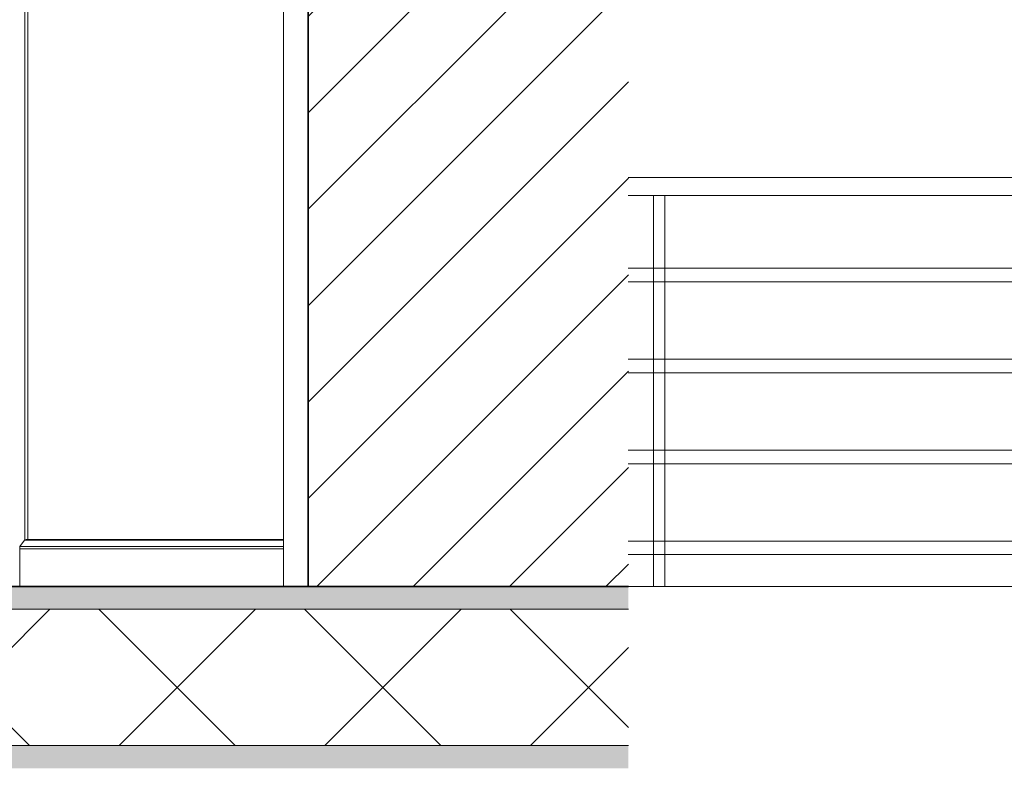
# Model space of a CAD drawing. Header units: inches. Extents: x 424 to 2043, y -237 to 445.
# Tile 685 of 965: x 855.88 to 858.05, y 224.3 to 225.94. Entities that reach past the tile are written whole.
import ezdxf

# ---------------------------------------------------------------- set-up
doc = ezdxf.new("R2010")
doc.units = ezdxf.units.IN
doc.header["$MEASUREMENT"] = 0
for name, color, linetype, lineweight in [('A-DOOR', 31, 'Continuous', 9), ('A-FLOR', 192, 'Continuous', 9), ('A-FLOR-HRAL', 11, 'Continuous', 9), ('A-FLOR-MCUT', 51, 'Continuous', 9), ('A-FLOR-PATT', 8, 'Continuous', 35), ('A-WALL', 113, 'Continuous', 9), ('A-WALL-PATT', 111, 'Continuous', 25)]:
    doc.layers.add(name, color=color, linetype=linetype, lineweight=lineweight)

# ---------------------------------------------------------------- blocks, each defined once
blk = doc.blocks.new('Railing - 25mm-V17-Section 1')
at = {"layer": 'A-FLOR-HRAL'}
for p, q in [((-111.9179, 6.46), (-111.9179, 5.6)), ((-111.906, 6.46), (-111.9179, 6.46)), ((-111.893, 6.46), (-111.906, 6.46)), ((-111.8929, 5.6), (-111.8929, 6.46))]:
    blk.add_line(p, q, dxfattribs=at)
blk = doc.blocks.new('Railing - Railing-201793-Section 1')
at = {"layer": 'A-FLOR-HRAL'}
for p, q in [((-109.717, 10.5), (-119.6678, 10.5)), ((-119.6678, 10.46), (-109.7931, 10.46)), ((-109.7931, 10.3), (-119.6678, 10.3)), ((-119.6678, 10.27), (-109.7931, 10.27)), ((-109.7931, 10.1), (-119.6678, 10.1)), ((-119.6678, 10.07), (-109.7931, 10.07)), ((-109.7931, 9.9), (-119.6678, 9.9)), ((-119.6678, 9.87), (-109.7931, 9.87)), ((-109.7931, 9.7), (-119.6678, 9.7)), ((-119.6678, 9.67), (-109.7931, 9.67))]:
    blk.add_line(p, q, dxfattribs=at)
blk.add_blockref('Railing - 25mm-V17-Section 1', (-7.6946, 4))
blk = doc.blocks.new('5-panel_Bi-fold_external_door_10806 - Type 1-235262-Section 1')
at = {"layer": 'A-DOOR'}
for p, q in [((-120.4263, 12.348), (-120.4263, 9.6)), ((-120.373, 12.348), (-120.373, 9.6)), ((-120.9958, 9.7018), (-120.9958, 12.2627)), ((-120.9891, 9.7031), (-120.9891, 12.2614)), ((-121.0067, 9.6829), (-121.0066, 9.6879)), ((-121.0066, 9.6879), (-120.9967, 9.7018)), ((-120.4263, 9.6879), (-121.0066, 9.6879)), ((-120.4263, 9.7018), (-120.9967, 9.7018)), ((-120.4263, 9.7031), (-120.9933, 9.7031)), ((-121.0067, 9.6), (-121.0067, 9.6829)), ((-120.4263, 9.6829), (-121.0067, 9.6829))]:
    blk.add_line(p, q, dxfattribs=at)

msp = doc.modelspace()

# ---------------------------------------------------------------- hatches: boundary and pattern name
at = {"layer": 'A-FLOR-PATT', "lineweight": 9}
h = msp.add_hatch(dxfattribs=at)
h.set_pattern_fill('FP_2', color=256, style=0, pattern_type=2)
h.set_pattern_definition([(0, (853.73654, 227.41621), (0.406, 0.102), [0.034, -0.271, 0.034, -0.271, -1.626]), (0, (853.73654, 227.41621), (0.406, 0.102), [-0.61, 0.034, -0.576, 0.034, -0.271, -0.711]), (0, (853.73654, 227.41621), (0.406, 0.102), [-1.524, 0.034, -0.17, 0.034, -0.474]), (120, (853.88954, 227.46721), (-0.2913346, 0.3006063), [0.034, -0.271, 0.034, -0.271, -1.626]), (120, (853.88954, 227.46721), (-0.2913346, 0.3006063), [-0.61, 0.034, -0.576, 0.034, -0.271, -0.711]), (120, (853.88954, 227.46721), (-0.2913346, 0.3006063), [-1.524, 0.034, -0.17, 0.034, -0.474]), (240, (853.94054, 227.67021), (-0.1146654, -0.4026063), [0.034, -0.271, 0.034, -0.271, -1.626]), (240, (853.94054, 227.67021), (-0.1146654, -0.4026063), [-0.61, 0.034, -0.576, 0.034, -0.271, -0.711]), (240, (853.94054, 227.67021), (-0.1146654, -0.4026063), [-1.524, 0.034, -0.17, 0.034, -0.474])])
h.paths.add_polyline_path([(854.4858, 224.6472), (857.2188, 224.6472), (857.2188, 224.6972), (852.5624, 224.6972), (852.5624, 224.6472), (854.3431, 224.6472)], flags=0)
h.paths.add_polyline_path([(826.8035, 224.6472), (828.6793, 224.6472), (828.6793, 224.6972), (826.6683, 224.6972), (826.6683, 224.6472)], flags=0)
h = msp.add_hatch(dxfattribs=at)
h.set_pattern_fill('FP_3', color=256, style=0, pattern_type=2)
h.set_pattern_definition([(45, (853.73654, 227.4162), (-0.226274, 0.226274), []), (135, (853.73654, 227.4162), (-0.226274, -0.226274), [])])
h.paths.add_polyline_path([(853.915, 224.3472), (857.2188, 224.3472), (857.2188, 224.6472), (852.5624, 224.6472), (852.5624, 224.3472), (853.3443, 224.3472)], flags=0)
h.paths.add_polyline_path([(826.8035, 224.3472), (828.6793, 224.3472), (828.6793, 224.6472), (826.6683, 224.6472), (826.6683, 224.3472)], flags=0)
h = msp.add_hatch(dxfattribs=at)
h.set_pattern_fill('FP_1', color=256, style=0, pattern_type=2)
h.set_pattern_definition([(108.435, (853.84554, 227.41621), (-0.41678894, 0.83294356), [0.158, -1.159]), (139.399, (853.795544, 227.56621), (-2.49915805, 2.08284494), [0.077, -3.763]), (136.848, (854.153544, 227.616212), (-6.247659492, 5.831057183), [0.183, -8.952]), (109.983, (854.020544, 227.741212), (-1.24974819, 3.331484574), [0.098, -4.778]), (90, (853.98654, 227.4162), (-0.416, 0.417), [0.083, -0.333]), (118.443, (853.986544, 227.500212), (2.9159587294, -5.414786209), [0.227, -11.141]), (84.289, (853.878544, 227.69921), (-0.416051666, -3.74820264), [0.084, -4.102]), (129.806, (853.886544, 227.78321), (1.66603147, -2.08199523), [0.065, -3.188])])
h.paths.add_polyline_path([(857.2188, 224.2972), (857.2188, 224.3472), (852.5624, 224.3472), (852.5624, 224.2972), (856.7689, 224.2972)], flags=0)
h.paths.add_polyline_path([(826.6683, 224.2972), (828.6793, 224.2972), (828.6793, 224.3472), (826.6683, 224.3472)], flags=0)
at = {"layer": 'A-WALL-PATT', "lineweight": 9}
h = msp.add_hatch(dxfattribs=at)
h.set_pattern_fill('FP_6', color=256, style=0, pattern_type=2)
h.set_pattern_definition([(45, (853.73654, 227.41621), (-0.106066, 0.106066), [])])
h.paths.add_polyline_path([(856.7689, 224.6972), (857.2188, 224.6972), (857.2188, 228.2972), (856.5149, 228.2972), (856.5149, 224.6972), (856.6262, 224.6972)], flags=0)

# ---------------------------------------------------------------- linework, layer by layer
at = {"layer": 'A-FLOR', "lineweight": 35}
msp.add_line((852.5624, 224.6972), (857.2188, 224.6972), dxfattribs=at)
at = {"layer": 'A-FLOR'}
msp.add_line((857.2188, 224.6972), (867.0262, 224.6972), dxfattribs=at)
at = {"layer": 'A-FLOR-MCUT'}
for p, q in [((857.2188, 224.6472), (852.5624, 224.6472)), ((857.2188, 224.3472), (852.5624, 224.3472))]:
    msp.add_line(p, q, dxfattribs=at)
at = {"layer": 'A-WALL', "lineweight": 25}
msp.add_line((856.5149, 224.6972), (856.5149, 228.2972), dxfattribs=at)

# ---------------------------------------------------------------- block references
at = {"layer": 'A-DOOR'}
msp.add_blockref('5-panel_Bi-fold_external_door_10806 - Type 1-235262-Section 1', (976.8865, 215.0972), dxfattribs=at)
at = {"layer": 'A-FLOR-HRAL'}
msp.add_blockref('Railing - Railing-201793-Section 1', (976.8865, 215.0972), dxfattribs=at)

doc.saveas('drawing.dxf')
